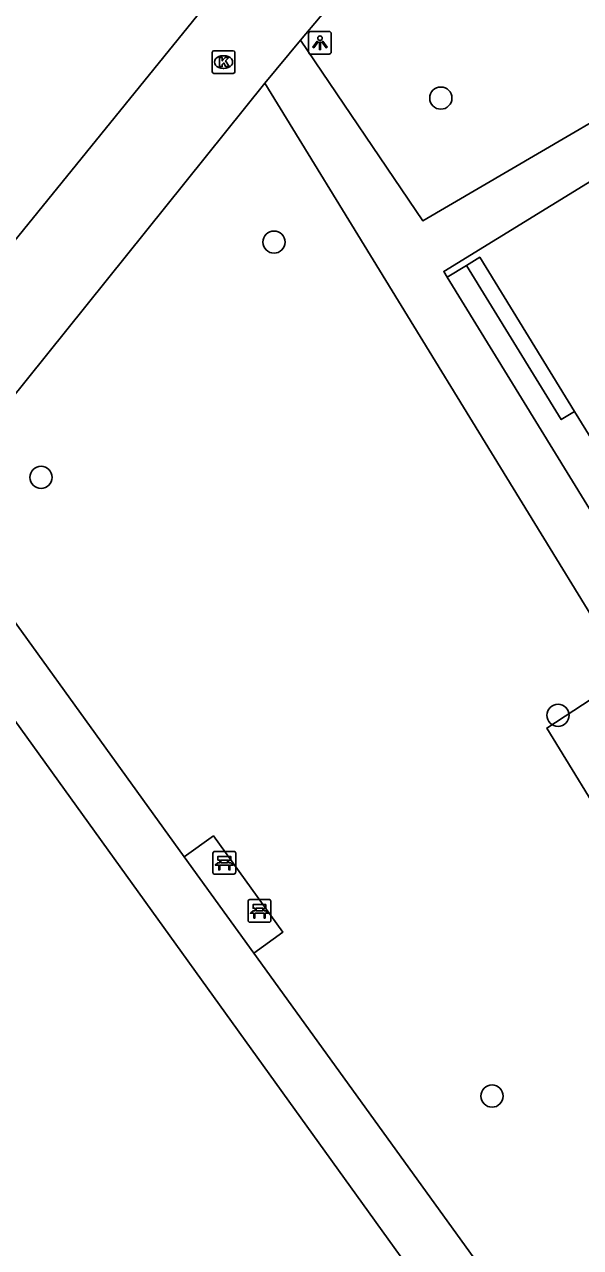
# Model space of a CAD drawing. Extents: x 159040 to 160094, y 381214 to 382518.
# Drawn here: x 159682 to 159706.4, y 382104.7 to 382158.5 of the extents above; entities that cross this region are included whole.
import ezdxf

# ---------------------------------------------------------------- set-up
doc = ezdxf.new("R2010")
doc.units = 0
for name, color, linetype in [('IMGEO_Bank', 7, 'Continuous'), ('IMGEO_Boom', 7, 'Continuous'), ('IMGEO_Fietspad_open', 7, 'Continuous'), ('IMGEO_Grasland_overig', 7, 'Continuous'), ('IMGEO_Groenvoorziening', 7, 'Continuous'), ('IMGEO_Kolk', 7, 'Continuous'), ('IMGEO_Lichtpunt', 7, 'Continuous'), ('IMGEO_Pand', 7, 'Continuous'), ('IMGEO_Voetpad_gesloten', 7, 'Continuous'), ('IMGEO_Voetpad_open', 7, 'Continuous')]:
    doc.layers.add(name, color=color, linetype=linetype)

msp = doc.modelspace()

# ---------------------------------------------------------------- linework, layer by layer
at = {"layer": 'IMGEO_Bank'}
for p, q in [((159690.261, 382121.197), (159690.261, 382122.038)), ((159690.261, 382122.038), (159690.261, 382121.197)), ((159690.336, 382122.122), (159691.177, 382122.122)), ((159691.177, 382122.122), (159690.336, 382122.122)), ((159690.57, 382121.628), (159690.57, 382121.734)), ((159690.614, 382121.734), (159690.614, 382121.628)), ((159690.902, 382121.74), (159690.62, 382121.74)), ((159690.908, 382121.628), (159690.908, 382121.734)), ((159690.952, 382121.734), (159690.952, 382121.628)), ((159691.261, 382122.047), (159691.261, 382121.206)), ((159691.261, 382121.206), (159691.261, 382122.047)), ((159691.186, 382121.122), (159690.345, 382121.122)), ((159690.345, 382121.122), (159691.186, 382121.122)), ((159690.958, 382121.52), (159690.565, 382121.52)), ((159690.62, 382121.622), (159690.902, 382121.622)), ((159691.808, 382119.081), (159691.808, 382119.922)), ((159691.808, 382119.922), (159691.808, 382119.081)), ((159691.883, 382120.006), (159692.724, 382120.006)), ((159692.724, 382120.006), (159691.883, 382120.006)), ((159692.117, 382119.512), (159692.117, 382119.618)), ((159692.161, 382119.618), (159692.161, 382119.512)), ((159692.449, 382119.624), (159692.167, 382119.624)), ((159692.167, 382119.506), (159692.449, 382119.506)), ((159692.455, 382119.512), (159692.455, 382119.618)), ((159692.499, 382119.618), (159692.499, 382119.512)), ((159692.808, 382119.931), (159692.808, 382119.09)), ((159692.808, 382119.09), (159692.808, 382119.931)), ((159692.733, 382119.006), (159691.892, 382119.006)), ((159691.892, 382119.006), (159692.733, 382119.006)), ((159692.505, 382119.404), (159692.112, 382119.404))]:
    msp.add_line(p, q, dxfattribs=at)
for points in [[(159690.564, 382121.74), (159690.478, 382121.74), (159690.478, 382121.901), (159691.041, 382121.901), (159691.041, 382121.74), (159690.958, 382121.74)], [(159690.508, 382121.52), (159690.366, 382121.52), (159690.478, 382121.622), (159690.564, 382121.622)], [(159690.558, 382121.513), (159690.558, 382121.306), (159690.515, 382121.306), (159690.515, 382121.513)], [(159690.958, 382121.622), (159691.041, 382121.622), (159691.153, 382121.52), (159691.014, 382121.52)], [(159691.008, 382121.513), (159691.008, 382121.306), (159690.964, 382121.306), (159690.964, 382121.513)], [(159692.055, 382119.404), (159691.913, 382119.404), (159692.025, 382119.506), (159692.111, 382119.506)], [(159692.111, 382119.624), (159692.025, 382119.624), (159692.025, 382119.785), (159692.588, 382119.785), (159692.588, 382119.624), (159692.505, 382119.624)], [(159692.505, 382119.506), (159692.588, 382119.506), (159692.7, 382119.404), (159692.561, 382119.404)], [(159692.105, 382119.397), (159692.105, 382119.19), (159692.062, 382119.19), (159692.062, 382119.397)], [(159692.555, 382119.397), (159692.555, 382119.19), (159692.511, 382119.19), (159692.511, 382119.397)]]:
    msp.add_lwpolyline(points, dxfattribs=at)
for centre, radius, start, end in [((159690.339, 382122.044), 0.0779, 92.4484, 184.2845), ((159690.339, 382122.044), 0.0779, 92.4484, 184.2845), ((159690.563, 382121.733), 0.00671, 2.8957, 87.1043), ((159690.62, 382121.733), 0.00671, 92.8957, 177.1043), ((159690.902, 382121.733), 0.00671, 2.8957, 87.1043), ((159690.959, 382121.733), 0.00671, 92.8957, 177.1043), ((159691.183, 382122.044), 0.0779, 2.4484, 94.2845), ((159691.183, 382122.044), 0.0779, 2.4484, 94.2845), ((159690.339, 382121.2), 0.0779, 182.4484, 274.2845), ((159690.339, 382121.2), 0.0779, 182.4484, 274.2845), ((159690.508, 382121.513), 0.00671, 2.8957, 87.1043), ((159690.565, 382121.513), 0.00671, 92.8957, 177.1043), ((159690.563, 382121.629), 0.00671, 272.8957, 357.1043), ((159690.62, 382121.629), 0.00671, 182.8957, 267.1043), ((159690.902, 382121.629), 0.00671, 272.8957, 357.1043), ((159690.959, 382121.629), 0.00671, 182.8957, 267.1043), ((159690.957, 382121.513), 0.00671, 2.8957, 87.1043), ((159691.014, 382121.513), 0.00671, 92.8957, 177.1043), ((159691.183, 382121.2), 0.0779, 272.4484, 4.2845), ((159691.183, 382121.2), 0.0779, 272.4484, 4.2845), ((159691.886, 382119.928), 0.0779, 92.4484, 184.2845), ((159691.886, 382119.928), 0.0779, 92.4484, 184.2845), ((159692.11, 382119.617), 0.00671, 2.8957, 87.1043), ((159692.11, 382119.513), 0.00671, 272.8957, 357.1043), ((159692.167, 382119.617), 0.00671, 92.8957, 177.1043), ((159692.167, 382119.513), 0.00671, 182.8957, 267.1043), ((159692.449, 382119.617), 0.00671, 2.8957, 87.1043), ((159692.449, 382119.513), 0.00671, 272.8957, 357.1043), ((159692.506, 382119.617), 0.00671, 92.8957, 177.1043), ((159692.506, 382119.513), 0.00671, 182.8957, 267.1043), ((159692.73, 382119.928), 0.0779, 2.4484, 94.2845), ((159692.73, 382119.928), 0.0779, 2.4484, 94.2845), ((159691.886, 382119.084), 0.0779, 182.4484, 274.2845), ((159691.886, 382119.084), 0.0779, 182.4484, 274.2845), ((159692.055, 382119.397), 0.00671, 2.8957, 87.1043), ((159692.112, 382119.397), 0.00671, 92.8957, 177.1043), ((159692.504, 382119.397), 0.00671, 2.8957, 87.1043), ((159692.561, 382119.397), 0.00671, 92.8957, 177.1043), ((159692.73, 382119.084), 0.0779, 272.4484, 4.2845), ((159692.73, 382119.084), 0.0779, 272.4484, 4.2845)]:
    msp.add_arc(centre, radius, start, end, dxfattribs=at)
at = {"layer": 'IMGEO_Boom'}
for centre in [(159700.288, 382155.273), (159692.948, 382148.936), (159682.695, 382138.582), (159705.447, 382128.115), (159702.543, 382111.355)]:
    msp.add_circle(centre, 0.489, dxfattribs=at)
at = {"layer": 'IMGEO_Fietspad_open'}
for points in [[(159699.487, 382163.861), (159696.714, 382160.921), (159694.113, 382157.827)], [(159675.101, 382141.079), (159690.431, 382159.973)], [(159694.113, 382157.827), (159692.545, 382155.926)], [(159677.724, 382137.491), (159692.545, 382155.926)]]:
    msp.add_lwpolyline(points, dxfattribs=at)
at = {"layer": 'IMGEO_Grasland_overig'}
msp.add_lwpolyline([(159706.175, 382141.488), (159705.585, 382141.126), (159701.424, 382147.912)], dxfattribs=at)
at = {"layer": 'IMGEO_Groenvoorziening'}
msp.add_lwpolyline([(159708.523, 382129.881), (159704.952, 382127.549), (159716.751, 382108.308), (159704.762, 382100.063)], dxfattribs=at)
at = {"layer": 'IMGEO_Kolk'}
for p, q in [((159690.226, 382156.433), (159690.226, 382157.285)), ((159690.301, 382157.359), (159691.153, 382157.359)), ((159691.227, 382157.285), (159691.227, 382156.433)), ((159690.714, 382157.139), (159690.739, 382157.139)), ((159691.153, 382156.359), (159690.301, 382156.359)), ((159690.737, 382156.579), (159690.712, 382156.579))]:
    msp.add_line(p, q, dxfattribs=at)
for points in [[(159690.226, 382156.433), (159690.226, 382157.285)], [(159690.301, 382157.359), (159691.153, 382157.359)], [(159691.227, 382157.285), (159691.227, 382156.433)], [(159690.547, 382157.059), (159690.67, 382157.059), (159690.67, 382156.908), (159690.8, 382157.059), (159690.964, 382157.059), (159690.818, 382156.908), (159690.971, 382156.659), (159690.819, 382156.659), (159690.734, 382156.823), (159690.67, 382156.756), (159690.67, 382156.659), (159690.547, 382156.659), (159690.547, 382157.059)], [(159691.153, 382156.359), (159690.301, 382156.359)]]:
    msp.add_lwpolyline(points, dxfattribs=at)
for centre, start, end in [((159690.303, 382157.283), 91.552, 178.448), ((159690.303, 382157.283), 91.552, 178.448), ((159691.151, 382157.283), 1.552, 88.448), ((159691.151, 382157.283), 1.552, 88.448), ((159690.303, 382156.435), 181.552, 268.448), ((159690.303, 382156.435), 181.552, 268.448), ((159691.151, 382156.435), 271.552, 358.448), ((159691.151, 382156.435), 271.552, 358.448)]:
    msp.add_arc(centre, 0.0765, start, end, dxfattribs=at)
for centre, major_axis, ratio, start_param, end_param in [((159690.713, 382156.859), (-0.387, 0.002), 0.722429, 4.712389, 7.853982), ((159690.738, 382156.859), (-0.39, 0.002), 0.717154, 1.570796, 4.712389)]:
    msp.add_ellipse(centre, major_axis=major_axis, ratio=ratio, start_param=start_param, end_param=end_param, dxfattribs=at)
at = {"layer": 'IMGEO_Lichtpunt'}
for p, q in [((159694.471, 382158.113), (159694.471, 382157.306)), ((159694.471, 382158.113), (159694.471, 382157.306)), ((159695.373, 382158.208), (159694.565, 382158.208)), ((159695.373, 382158.208), (159694.565, 382158.208)), ((159695.467, 382157.306), (159695.467, 382158.113)), ((159695.467, 382157.306), (159695.467, 382158.113)), ((159694.565, 382157.212), (159695.373, 382157.212)), ((159694.565, 382157.212), (159695.373, 382157.212))]:
    msp.add_line(p, q, dxfattribs=at)
for points in [[(159694.845, 382157.777), (159694.884, 382157.749), (159694.696, 382157.487), (159694.658, 382157.514), (159694.845, 382157.777)], [(159694.947, 382157.729), (159694.994, 382157.729), (159694.994, 382157.407), (159694.947, 382157.407), (159694.947, 382157.729)], [(159695.057, 382157.749), (159695.095, 382157.776), (159695.282, 382157.514), (159695.243, 382157.486), (159695.057, 382157.749)]]:
    msp.add_lwpolyline(points, dxfattribs=at)
msp.add_circle((159694.97, 382157.911), 0.0994, dxfattribs=at)
for centre, start, end in [((159694.565, 382158.113), 90, 180), ((159694.565, 382158.113), 90, 180), ((159695.373, 382158.113), 0, 90), ((159695.373, 382158.113), 0, 90), ((159694.565, 382157.306), 180, 270), ((159694.565, 382157.306), 180, 270), ((159695.373, 382157.306), 270, 0), ((159695.373, 382157.306), 270, 360)]:
    msp.add_arc(centre, 0.0946, start, end, dxfattribs=at)
at = {"layer": 'IMGEO_Pand'}
for points in [[(159700.572, 382147.388), (159700.414, 382147.643), (159709.869, 382153.457)], [(159701.424, 382147.912), (159702.005, 382148.269), (159706.175, 382141.488)], [(159700.572, 382147.388), (159701.424, 382147.912)], [(159706.175, 382141.488), (159707.289, 382139.677)]]:
    msp.add_lwpolyline(points, dxfattribs=at)
at = {"layer": 'IMGEO_Voetpad_gesloten'}
for points in [[(159713.508, 382158.054), (159699.502, 382149.872), (159694.113, 382157.827)], [(159692.545, 382155.926), (159708.523, 382129.881)], [(159709.991, 382132.071), (159700.572, 382147.388)], [(159688.998, 382121.885), (159677.724, 382137.491)], [(159676.026, 382135.53), (159702.605, 382098.614), (159709.102, 382089.591)], [(159692.063, 382117.643), (159688.998, 382121.885)], [(159704.762, 382100.063), (159692.063, 382117.643)]]:
    msp.add_lwpolyline(points, dxfattribs=at)
at = {"layer": 'IMGEO_Voetpad_open'}
msp.add_lwpolyline([(159692.063, 382117.643), (159693.335, 382118.568), (159690.281, 382122.806), (159688.998, 382121.885)], dxfattribs=at)

doc.saveas('drawing.dxf')
